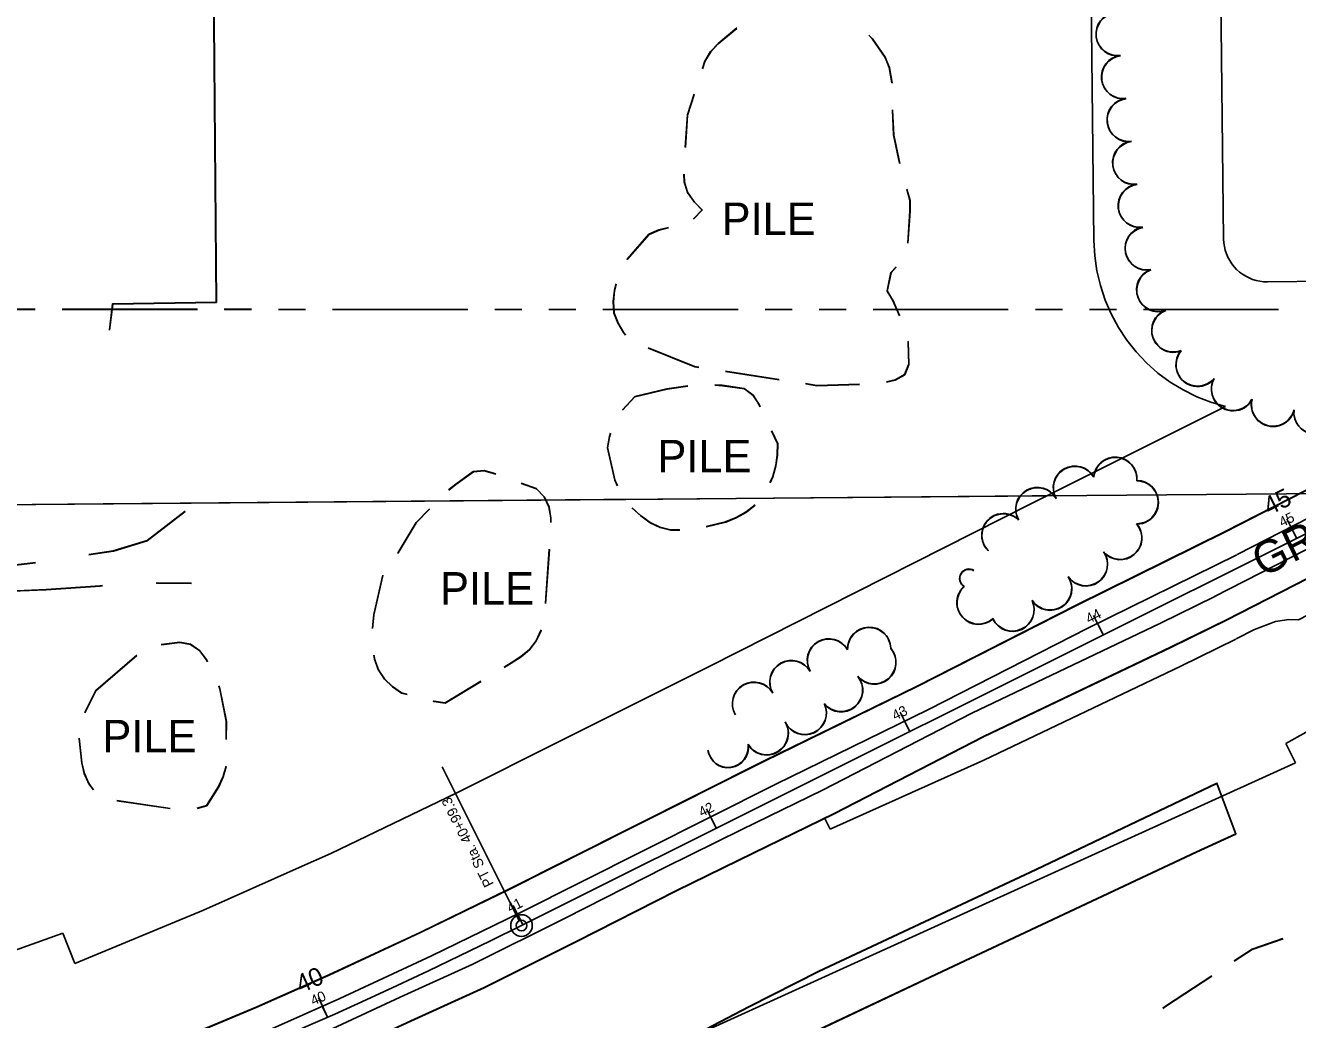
# Model space of a CAD drawing. Extents: x -25029 to 2274964, y -81170 to 687028.
# Drawn here: x -761 to -173, y -66170 to -65710 of the extents above; entities that cross this region are included whole.
import ezdxf

# ---------------------------------------------------------------- set-up
doc = ezdxf.new("R2010")
doc.units = 0
for name, color, linetype in [('81911BEA - GE_X_CL_20', 7, 'Continuous'), ('81911BEA - GE_X_CL_50', 7, 'Continuous'), ('81911BEA - RW_X_Fee_RW', 7, 'Continuous'), ('BLDG', 7, 'Continuous'), ('DIVISIONS', 7, 'Continuous'), ('DRIVWY', 7, 'Continuous'), ('DV_X_Corp_Line', 7, 'Continuous'), ('GE_X_CL_100', 7, 'Continuous'), ('PM_P_CL_Double_Solid', 7, 'Continuous'), ('PM_P_Lane_Line', 7, 'Continuous'), ('PV_X_Shoulder', 7, 'Continuous'), ('ROAD', 7, 'Continuous'), ('ROAD-NAME', 7, 'Continuous'), ('TREES', 7, 'Continuous'), ('WALL', 7, 'Continuous')]:
    doc.layers.add(name, color=color, linetype=linetype)

msp = doc.modelspace()

# ---------------------------------------------------------------- linework, layer by layer
at = {"layer": '81911BEA - GE_X_CL_20'}
msp.add_line((-531.62, -66126.47), (-131.08, -65926.43), dxfattribs=at)
msp.add_arc((-1555.63, -64076.11), 2291.85, 271.12234, 296.539, dxfattribs=at)
at = {"layer": '81911BEA - GE_X_CL_50'}
for p, q in [((-173.14, -65947.43), (-175.37, -65942.96)), ((-262.6, -65992.11), (-264.84, -65987.64)), ((-352.07, -66036.79), (-354.3, -66032.32)), ((-532.73, -66124.23), (-568.26, -66053.09)), ((-441.53, -66081.47), (-443.76, -66077)), ((-530.99, -66126.15), (-533.23, -66121.68)), ((-621.39, -66168.9), (-623.43, -66164.33))]:
    msp.add_line(p, q, dxfattribs=at)
msp.add_circle((-531.62, -66126.47), 2.5, dxfattribs=at)
at = {"layer": '81911BEA - RW_X_Fee_RW'}
for p, q in [((-208.84, -65646.73), (-206.91, -65809.09)), ((-268.54, -65672.19), (-266.91, -65809.81)), ((-186.67, -65828.86), (-88.29, -65827.69)), ((-1943.55, -65942.11), (-288.66, -65927.79)), ((-178.13, -66042.37), (30.13, -65925.03)), ((-178.13, -66042.37), (-173.66, -66051.31)), ((-445.13, -66174.61), (-173.66, -66051.31)), ((-743.73, -66130.01), (-738.21, -66143.96))]:
    msp.add_line(p, q, dxfattribs=at)
for points in [[(-266.91, -65809.81), (-266.52, -65816.82), (-265.51, -65823.77), (-263.9, -65830.6), (-261.7, -65837.27), (-258.92, -65843.72), (-255.58, -65849.9), (-251.72, -65855.76), (-247.36, -65861.27), (-242.53, -65866.36), (-237.27, -65871.02), (-231.62, -65875.2), (-225.63, -65878.86), (-219.35, -65881.99), (-212.81, -65884.55), (-206.07, -65886.53)], [(-206.91, -65809.09), (-206.81, -65810.84), (-206.57, -65812.56), (-206.17, -65814.26), (-205.62, -65815.92), (-204.94, -65817.52), (-204.11, -65819.06), (-203.16, -65820.52), (-202.08, -65821.89), (-200.89, -65823.17), (-199.59, -65824.33), (-198.19, -65825.38), (-196.71, -65826.3), (-195.15, -65827.08), (-193.53, -65827.73), (-191.86, -65828.24), (-190.15, -65828.59), (-188.42, -65828.8), (-186.67, -65828.86)], [(-295.47, -65931.19), (-288.66, -65927.79), (-206.07, -65886.53)], [(-561.83, -66065.23), (-512.63, -66040.65), (-444.78, -66006.75), (-295.47, -65931.19)], [(-738.21, -66143.96), (-678.67, -66119.42), (-634.39, -66099.66), (-619.86, -66093.17), (-561.83, -66065.23)], [(-1159.72, -66248.81), (-1018.56, -66218.32), (-939.99, -66195.88), (-879.7, -66178.66), (-743.73, -66130.01)]]:
    msp.add_lwpolyline(points, dxfattribs=at)
at = {"layer": 'BLDG'}
for p, q in [((-412.58, -65874.01), (-437.28, -65870.16)), ((-412.52, -65874.17), (-437.22, -65870.32)), ((-484.9, -65887.98), (-479.2, -65881.86)), ((-484.84, -65888.14), (-479.14, -65882.02)), ((-518.78, -65952.51), (-520.5, -65977.45)), ((-518.73, -65952.66), (-520.45, -65977.6)), ((-588.88, -65954.26), (-588.71, -65954.04)), ((-588.83, -65954.4), (-588.66, -65954.18)), ((-728.54, -66017.76), (-709.58, -66001.47)), ((-728.49, -66017.89), (-709.53, -66001.6)), ((-733.56, -66028.04), (-728.54, -66017.76)), ((-733.52, -66028.17), (-728.49, -66017.89)), ((-694.09, -66072.31), (-718.83, -66068.72)), ((-694.05, -66072.44), (-718.79, -66068.85)), ((-233.31, -66163.45), (-212.44, -66149.68)), ((-233.28, -66163.64), (-212.41, -66149.87)), ((-235.04, -66164.68), (-233.31, -66163.45)), ((-235.01, -66164.87), (-233.28, -66163.64))]:
    msp.add_line(p, q, dxfattribs=at)
for points in [[(-447.95, -65730.2), (-446.87, -65726.89), (-444.14, -65722.35), (-440.69, -65718.68), (-432.11, -65711.5)], [(-447.87, -65730.36), (-446.79, -65727.05), (-444.06, -65722.51), (-440.61, -65718.84), (-432.03, -65711.66)], [(-370.92, -65714.85), (-369.3, -65716.57), (-363.46, -65724.91), (-361.51, -65729.73), (-360.33, -65736.89)], [(-370.84, -65715.02), (-369.22, -65716.74), (-363.38, -65725.08), (-361.43, -65729.9), (-360.25, -65737.06)], [(-455.88, -65766.56), (-454.9, -65751.58), (-451.81, -65742.08)], [(-455.8, -65766.72), (-454.82, -65751.74), (-451.73, -65742.24)], [(-360.07, -65749.32), (-359.53, -65760.82), (-356.76, -65774.02)], [(-359.99, -65749.49), (-359.45, -65760.99), (-356.68, -65774.19)], [(-452.09, -65799.68), (-448.07, -65795.54), (-451.75, -65791.8), (-454.85, -65787.42), (-456.36, -65782.6), (-456.52, -65779.04)], [(-452.02, -65799.84), (-448, -65795.7), (-451.68, -65791.96), (-454.78, -65787.58), (-456.29, -65782.76), (-456.45, -65779.2)], [(-353.43, -65786.07), (-352, -65791.03), (-352, -65796.07), (-353.01, -65810.83)], [(-353.36, -65786.24), (-351.93, -65791.2), (-351.93, -65796.24), (-352.94, -65811)], [(-482.83, -65818.43), (-482.81, -65818.39), (-472.67, -65806.8), (-468.07, -65804.78), (-463.67, -65803.67)], [(-482.76, -65818.59), (-482.74, -65818.55), (-472.6, -65806.96), (-468, -65804.94), (-463.6, -65803.83)], [(-358.41, -65821.91), (-360.75, -65824.51), (-362.54, -65833.07), (-359.87, -65837.46), (-356.81, -65844.44)], [(-358.34, -65822.08), (-360.68, -65824.68), (-362.47, -65833.24), (-359.8, -65837.63), (-356.74, -65844.61)], [(-483.54, -65853.32), (-484.42, -65852.29), (-487.02, -65847.83), (-488.9, -65843.16), (-489.19, -65837.98), (-488.62, -65832.72), (-487.83, -65829.85)], [(-483.47, -65853.48), (-484.35, -65852.45), (-486.95, -65847.99), (-488.83, -65843.32), (-489.12, -65838.14), (-488.55, -65832.88), (-487.76, -65830.01)], [(-449.63, -65868.24), (-451.58, -65867.94), (-472.97, -65859.41)], [(-449.57, -65868.4), (-451.52, -65868.1), (-472.91, -65859.57)], [(-352.92, -65856.23), (-352.87, -65856.52), (-352.56, -65866.96), (-354.42, -65871.64), (-358.81, -65874.16), (-362.86, -65875.13)], [(-352.85, -65856.4), (-352.8, -65856.69), (-352.5, -65867.13), (-354.36, -65871.81), (-358.75, -65874.33), (-362.8, -65875.3)], [(-479.2, -65881.86), (-464.38, -65878.39), (-454.7, -65877.01)], [(-479.14, -65882.02), (-464.32, -65878.55), (-454.64, -65877.17)], [(-442.26, -65876.54), (-438.76, -65876.71), (-428.61, -65878.21), (-424.51, -65881.23), (-421.84, -65885.47), (-421.35, -65886.49)], [(-442.2, -65876.7), (-438.7, -65876.87), (-428.55, -65878.37), (-424.45, -65881.39), (-421.78, -65885.63), (-421.29, -65886.65)], [(-375.3, -65876.1), (-395.08, -65876.72), (-400.23, -65875.92)], [(-375.24, -65876.27), (-395.02, -65876.89), (-400.17, -65876.09)], [(-487.34, -65923.05), (-488.51, -65920.38), (-491.84, -65905.48), (-490.98, -65900.37), (-490.5, -65898.81)], [(-487.28, -65923.21), (-488.45, -65920.54), (-491.78, -65905.64), (-490.92, -65900.53), (-490.44, -65898.97)], [(-415.98, -65897.78), (-413.18, -65903.67), (-413.32, -65908.78), (-414.04, -65913.82), (-415.4, -65918.85), (-416.74, -65921.6)], [(-415.92, -65897.94), (-413.12, -65903.83), (-413.26, -65908.94), (-413.98, -65913.98), (-415.34, -65919.01), (-416.68, -65921.76)], [(-565.34, -65925.08), (-562.06, -65922.34), (-553.93, -65916.5), (-548.9, -65916.06), (-544.07, -65917.43), (-543.47, -65917.65)], [(-565.28, -65925.23), (-562, -65922.49), (-553.87, -65916.65), (-548.84, -65916.21), (-544.01, -65917.58), (-543.41, -65917.8)], [(-531.72, -65921.93), (-524.78, -65924.46), (-521.1, -65928.27), (-518.94, -65932.94), (-518.07, -65938.05), (-518.09, -65940.04)], [(-531.66, -65922.08), (-524.72, -65924.61), (-521.04, -65928.42), (-518.88, -65933.09), (-518.01, -65938.2), (-518.04, -65940.19)], [(-588.71, -65954.04), (-580.38, -65940.07), (-574.22, -65933.88)], [(-588.66, -65954.18), (-580.33, -65940.21), (-574.16, -65934.03)], [(-458.48, -65943.52), (-462.64, -65943.52), (-467.61, -65942.3), (-472.14, -65940.08), (-476.55, -65936.91), (-480.44, -65933.39), (-480.44, -65933.39)], [(-458.43, -65943.68), (-462.59, -65943.68), (-467.56, -65942.46), (-472.09, -65940.24), (-476.49, -65937.07), (-480.38, -65933.55), (-480.38, -65933.55)], [(-423.59, -65932.03), (-427.68, -65935.2), (-432.36, -65937.87), (-437.24, -65939.82), (-446.16, -65941.98)], [(-423.53, -65932.19), (-427.62, -65935.36), (-432.3, -65938.03), (-437.19, -65939.98), (-446.11, -65942.14)], [(-600.56, -65989.04), (-599.91, -65982.7), (-595.73, -65964.55)], [(-600.51, -65989.18), (-599.86, -65982.84), (-595.68, -65964.69)], [(-522.51, -65989.7), (-522.61, -65990.02), (-524.9, -65994.77), (-527.92, -65998.8), (-531.88, -66002.12), (-536.41, -66005), (-539.68, -66006.98)], [(-522.46, -65989.85), (-522.56, -65990.17), (-524.85, -65994.92), (-527.87, -65998.95), (-531.83, -66002.27), (-536.36, -66005.15), (-539.63, -66007.13)], [(-698.19, -65996.52), (-689.63, -65995.48), (-684.67, -65996.41), (-680.49, -65999.28), (-677.46, -66003.38), (-676.9, -66004.39)], [(-698.14, -65996.65), (-689.58, -65995.61), (-684.62, -65996.54), (-680.44, -65999.41), (-677.41, -66003.51), (-676.85, -66004.52)], [(-584.59, -66019.53), (-587.13, -66018.88), (-591.31, -66016.01), (-594.98, -66012.49), (-597.86, -66008.1), (-599.6, -66003.14), (-599.83, -66001.44)], [(-584.54, -66019.67), (-587.08, -66019.02), (-591.26, -66016.15), (-594.93, -66012.63), (-597.81, -66008.24), (-599.55, -66003.28), (-599.78, -66001.58)], [(-671.64, -66015.72), (-671.11, -66016.97), (-668.14, -66031.94), (-668.16, -66040.32)], [(-671.59, -66015.85), (-671.06, -66017.1), (-668.1, -66032.07), (-668.12, -66040.45)], [(-550.36, -66013.46), (-566.96, -66023.53), (-572.14, -66022.67), (-572.46, -66022.59)], [(-550.31, -66013.61), (-566.92, -66023.68), (-572.1, -66022.82), (-572.42, -66022.74)], [(-729.66, -66063.59), (-731.72, -66060.87), (-733.81, -66056.12), (-734.97, -66051.23), (-736.15, -66039.92)], [(-729.62, -66063.72), (-731.68, -66061), (-733.77, -66056.25), (-734.93, -66051.36), (-736.11, -66040.05)], [(-668.24, -66052.81), (-669.62, -66057.56), (-671.7, -66062.24), (-677.23, -66070.95), (-681.65, -66072.27)], [(-668.2, -66052.94), (-669.58, -66057.69), (-671.66, -66062.37), (-677.19, -66071.08), (-681.61, -66072.4)], [(-202.01, -66142.8), (-193.76, -66137.35), (-179.48, -66132.41)], [(-201.98, -66142.99), (-193.73, -66137.54), (-179.45, -66132.6)]]:
    msp.add_lwpolyline(points, dxfattribs=at)
at = {"layer": 'DIVISIONS'}
for p, q in [((-756.55, -65841.47), (-769.05, -65841.47)), ((-756.48, -65841.59), (-768.98, -65841.59)), ((-681.55, -65841.46), (-744.05, -65841.47)), ((-681.48, -65841.59), (-743.98, -65841.59)), ((-656.55, -65841.45), (-669.05, -65841.46)), ((-656.48, -65841.59), (-668.98, -65841.59)), ((-631.48, -65841.59), (-643.98, -65841.59)), ((-556.48, -65841.59), (-618.98, -65841.59)), ((-531.48, -65841.59), (-543.98, -65841.59)), ((-506.48, -65841.59), (-518.98, -65841.59)), ((-431.48, -65841.59), (-493.98, -65841.59)), ((-406.48, -65841.59), (-418.98, -65841.59)), ((-381.48, -65841.59), (-393.98, -65841.59)), ((-306.48, -65841.59), (-368.98, -65841.59)), ((-281.48, -65841.59), (-293.98, -65841.59)), ((-256.48, -65841.59), (-268.98, -65841.59)), ((-181.48, -65841.59), (-243.98, -65841.59))]:
    msp.add_line(p, q, dxfattribs=at)
at = {"layer": 'DRIVWY'}
for p, q in [((-700.52, -65967.98), (-684.34, -65968.2)), ((-700.47, -65968.11), (-684.29, -65968.33))]:
    msp.add_line(p, q, dxfattribs=at)
for points in [[(-687.19, -65934.88), (-704.8, -65948.5), (-720.41, -65953.2), (-731.7, -65954.94)], [(-687.13, -65935.01), (-704.75, -65948.63), (-720.36, -65953.33), (-731.65, -65955.07)], [(-756.43, -65958.6), (-783.8, -65961.91), (-806.23, -65962)], [(-756.38, -65958.72), (-783.75, -65962.03), (-806.18, -65962.12)], [(-775.37, -65972.12), (-751.41, -65971.16), (-726.44, -65969.39), (-725.46, -65969.3)], [(-775.32, -65972.24), (-751.36, -65971.28), (-726.39, -65969.52), (-725.41, -65969.43)]]:
    msp.add_lwpolyline(points, dxfattribs=at)
at = {"layer": 'DV_X_Corp_Line'}
for p, q in [((-493.59, -65929.56), (-725.12, -65931.57)), ((-493.59, -65929.56), (-725.12, -65931.57)), ((-725.12, -65931.57), (-493.59, -65929.56)), ((-725.12, -65931.57), (-493.59, -65929.56)), ((-483.38, -65929.47), (-493.59, -65929.56)), ((-483.38, -65929.47), (-493.59, -65929.56)), ((-493.59, -65929.56), (-483.38, -65929.47)), ((-493.59, -65929.56), (-483.38, -65929.47)), ((-295.51, -65927.85), (-483.38, -65929.47)), ((-295.51, -65927.85), (-483.38, -65929.47)), ((-483.38, -65929.47), (-295.51, -65927.85)), ((-483.38, -65929.47), (-295.51, -65927.85)), ((-288.66, -65927.79), (-295.51, -65927.85)), ((-288.66, -65927.79), (-295.51, -65927.85)), ((-295.51, -65927.85), (-288.66, -65927.79)), ((-295.51, -65927.85), (-288.66, -65927.79)), ((30.13, -65925.03), (-288.66, -65927.79)), ((30.13, -65925.03), (-288.66, -65927.79)), ((-288.66, -65927.79), (30.13, -65925.03)), ((-288.66, -65927.79), (30.13, -65925.03)), ((-725.12, -65931.57), (-814.06, -65932.33)), ((-725.12, -65931.57), (-814.06, -65932.33)), ((-814.06, -65932.33), (-725.12, -65931.57)), ((-814.06, -65932.33), (-725.12, -65931.57))]:
    msp.add_line(p, q, dxfattribs=at)
at = {"layer": 'GE_X_CL_100'}
for p, q in [((-173.14, -65947.43), (-177.61, -65938.48)), ((-262.6, -65992.11), (-267.07, -65983.17)), ((-352.07, -66036.79), (-356.54, -66027.85)), ((-441.53, -66081.47), (-446, -66072.53)), ((-530.99, -66126.15), (-535.46, -66117.21)), ((-621.39, -66168.9), (-625.47, -66159.76))]:
    msp.add_line(p, q, dxfattribs=at)
msp.add_circle((-531.62, -66126.47), 5, dxfattribs=at)
at = {"layer": 'PM_P_CL_Double_Solid'}
for points in [[(-200.67, -65954.93), (-27.12, -65866.13), (256.92, -65724.32)], [(-200.81, -65955.01), (-269.68, -65989.06), (-343.35, -66026.59), (-414, -66061.09), (-475.36, -66091.93), (-532.4, -66120.61), (-573.26, -66140.46), (-615.67, -66160.24), (-649.56, -66175.29), (-673.03, -66185.06), (-700.48, -66195.9), (-727.23, -66206.73), (-752.72, -66216.83), (-780.69, -66227.19)]]:
    msp.add_lwpolyline(points, dxfattribs=at)
at = {"layer": 'PM_P_Lane_Line'}
for points in [[(-211.11, -65974.39), (-21.45, -65877.35), (246.2, -65743.72)], [(-772.09, -66236.49), (-746.8, -66226.57), (-716.08, -66215.11), (-690.46, -66204.66), (-658.79, -66191.56), (-627.86, -66178.17), (-587.76, -66159.67), (-554.05, -66144.3), (-511.49, -66123.06), (-465.36, -66099.59), (-429.65, -66082.09), (-392.36, -66063.96), (-323.28, -66028.31), (-236.37, -65986.76), (-210.92, -65974.29)]]:
    msp.add_lwpolyline(points, dxfattribs=at)
at = {"layer": 'PV_X_Shoulder'}
for p, q in [((-388.89, -66081.85), (-317.77, -66050.06)), ((-391.41, -66076.97), (-388.89, -66081.85))]:
    msp.add_line(p, q, dxfattribs=at)
for points in [[(-192.67, -65989.67), (-182.94, -65985.92), (-176.71, -65984.91), (-172.31, -65985.1), (-106.77, -65951.21), (-100.49, -65944.43), (-92.08, -65936.76), (-80.31, -65926.69), (-66.37, -65913.81)], [(-317.77, -66050.06), (-226.78, -66006.56), (-201.24, -65994.05)], [(-201.08, -65993.97), (-192.67, -65989.67)]]:
    msp.add_lwpolyline(points, dxfattribs=at)
at = {"layer": 'ROAD'}
for points in [[(-206.13, -65944.25), (-176.68, -65929.18), (-32.54, -65855.42), (251.56, -65713.58)], [(-206.08, -65944.44), (-176.62, -65929.37), (-32.47, -65855.63), (251.64, -65713.83)], [(-205.64, -65985.07), (-16.04, -65888.06), (251.56, -65754.45)], [(-205.59, -65985.26), (-15.98, -65888.27), (251.64, -65754.7)], [(-206.13, -65944.25), (-275.06, -65978.34), (-348.71, -66015.85), (-419.33, -66050.34), (-480.75, -66081.21), (-537.71, -66109.85), (-578.42, -66129.63), (-620.64, -66149.32), (-654.3, -66164.26), (-677.54, -66173.94), (-704.94, -66184.76), (-731.69, -66195.59), (-757.01, -66205.63), (-784.71, -66215.88)], [(-206.08, -65944.44), (-275.01, -65978.52), (-348.66, -66016.02), (-419.29, -66050.5), (-480.71, -66081.37), (-537.68, -66110), (-578.39, -66129.77), (-620.61, -66149.46), (-654.27, -66164.4), (-677.51, -66174.07), (-704.91, -66184.89), (-731.67, -66195.72), (-756.99, -66205.75), (-784.69, -66216)], [(-767.91, -66247.74), (-742.51, -66237.78), (-711.72, -66226.29), (-685.9, -66215.76), (-654.11, -66202.61), (-622.96, -66189.12), (-582.76, -66170.58), (-548.88, -66155.13), (-506.09, -66133.78), (-459.99, -66110.33), (-424.39, -66092.88), (-386.99, -66074.69), (-317.94, -66039.05), (-231.14, -65997.56), (-205.64, -65985.07)], [(-767.89, -66247.86), (-742.49, -66237.9), (-711.7, -66226.42), (-685.88, -66215.89), (-654.09, -66202.75), (-622.94, -66189.26), (-582.73, -66170.72), (-548.85, -66155.28), (-506.06, -66133.93), (-459.96, -66110.49), (-424.35, -66093.04), (-386.95, -66074.86), (-317.9, -66039.23), (-231.09, -65997.75), (-205.59, -65985.26)], [(-402.84, -66178.7), (-336.96, -66147.53), (-219.44, -66092.33), (-201.31, -66084.03), (-210.04, -66060.65), (-293.77, -66100.55), (-394.17, -66147.53), (-426.39, -66163.84), (-459.98, -66181.43)], [(-402.81, -66178.87), (-336.93, -66147.7), (-219.4, -66092.52), (-201.27, -66084.22), (-210, -66060.84), (-293.73, -66100.73), (-394.14, -66147.7), (-426.36, -66164), (-459.95, -66181.59)]]:
    msp.add_lwpolyline(points, dxfattribs=at)
at = {"layer": 'TREES'}
for centre, radius, start, end in [((-255.96, -65714.26), 10, 97.37062, 277.37062), ((-255.89, -65714.45), 10, 97.36362, 277.36362), ((-253.4, -65734.1), 10, 97.37062, 277.37062), ((-253.32, -65734.28), 10, 97.36362, 277.36362), ((-250.83, -65753.93), 10, 97.37062, 277.37062), ((-250.76, -65754.12), 10, 97.36362, 277.36362), ((-248.27, -65773.77), 10, 97.37062, 277.37062), ((-248.2, -65773.95), 10, 97.36362, 277.36362), ((-245.7, -65793.6), 10, 97.37062, 277.37062), ((-245.63, -65793.79), 10, 97.36362, 277.36362), ((-242.51, -65813.33), 10, 101.02132, 281.02132), ((-242.44, -65813.52), 10, 101.01432, 281.01432), ((-237.18, -65832.55), 10, 109.98402, 289.98402), ((-237.11, -65832.74), 10, 109.97702, 289.97702), ((-230.19, -65851.29), 10, 110.90043, 290.90043), ((-230.13, -65851.48), 10, 110.89343, 290.89343), ((-218.99, -65867.08), 10, 139.78561, 319.78561), ((-218.93, -65867.28), 10, 139.77861, 319.77861), ((-202.58, -65878.34), 10, 151.32057, 331.32057), ((-202.52, -65878.54), 10, 151.31357, 331.31357), ((-184.11, -65885.6), 10, 165.77865, 345.77865), ((-184.05, -65885.79), 10, 165.77165, 345.77165), ((-164.47, -65889.09), 10, 174.05366, 354.05366), ((-164.42, -65889.29), 10, 174.04666, 354.04666), ((-257.04, -65919.88), 10, 355.23698, 175.23698), ((-256.99, -65920.07), 10, 355.22998, 175.22998), ((-275.7, -65923.99), 10, 29.5884, 209.5884), ((-275.65, -65924.18), 10, 29.5814, 209.5814), ((-293.1, -65933.87), 10, 29.59541, 209.59541), ((-293.04, -65934.05), 10, 29.58841, 209.58841), ((-247.11, -65930.71), 10, 269.80913, 89.80913), ((-247.06, -65930.9), 10, 269.80213, 89.80213), ((-308.77, -65945.97), 10, 45.72945, 225.72945), ((-308.72, -65946.15), 10, 45.72245, 225.72245), ((-254.77, -65947.18), 10, 220.26276, 40.26276), ((-254.73, -65947.36), 10, 220.25576, 40.25576), ((-270.62, -65959.35), 10, 214.81811, 34.81811), ((-270.57, -65959.54), 10, 214.81111, 34.81111), ((-324.67, -65965.93), 4.32, 58.70616, 238.70616), ((-324.62, -65966.11), 4.32, 58.69916, 238.69916), ((-287.17, -65970.56), 10, 213.39592, 33.39592), ((-287.13, -65970.75), 10, 213.38892, 33.38892), ((-320.27, -65977.1), 10, 131.63639, 311.63639), ((-320.22, -65977.28), 10, 131.62939, 311.62939), ((-304.57, -65980.32), 10, 205.17504, 25.17504), ((-304.53, -65980.5), 10, 205.16804, 25.16804), ((-370.83, -65998.54), 10, 1.6392, 181.6392), ((-370.79, -65998.72), 10, 1.6322, 181.6322), ((-389.48, -66003.84), 10, 30.08738, 210.08738), ((-389.44, -66004.01), 10, 30.08038, 210.08038), ((-368.47, -66004.72), 10, 220.28131, 40.28131), ((-368.42, -66004.9), 10, 220.27431, 40.27431), ((-406.79, -66013.87), 10, 30.08738, 210.08738), ((-406.75, -66014.04), 10, 30.08038, 210.08038), ((-383.82, -66017.53), 10, 219.39955, 39.39955), ((-383.78, -66017.71), 10, 219.39255, 39.39255), ((-424.09, -66023.89), 10, 30.08738, 210.08738), ((-424.05, -66024.06), 10, 30.08038, 210.08038), ((-400.61, -66028.11), 10, 205.04374, 25.04374), ((-400.57, -66028.29), 10, 205.03674, 25.03674), ((-418.24, -66037.49), 10, 210.97188, 30.97188), ((-418.2, -66037.66), 10, 210.96488, 30.96488), ((-436.1, -66043.98), 9.37, 188.21193, 8.21193), ((-436.06, -66044.15), 9.37, 188.20493, 8.20493)]:
    msp.add_arc(centre, radius, start, end, dxfattribs=at)
at = {"layer": 'WALL'}
for points in [[(-722.2, -65851.01), (-720.7, -65838.99), (-672.77, -65838.28), (-674.64, -65616.43)], [(-722.13, -65851.14), (-720.63, -65839.12), (-672.7, -65838.41), (-674.55, -65616.56)]]:
    msp.add_lwpolyline(points, dxfattribs=at)

# ---------------------------------------------------------------- texts
at = {"layer": '81911BEA - GE_X_CL_50'}
for s, rotation, p in [('45', 26.539, (-179.86, -65942.4)), ('44', 26.539, (-269.24, -65987.04)), ('43', 26.539, (-358.83, -66031.79)), ('PT Sta. 40+99.3', 116.539, (-544.31, -66107.28)), ('42', 26.539, (-448.28, -66076.46)), ('41', 26.539, (-536.89, -66120.71)), ('40', 24.05644, (-627.9, -66163.59))]:
    msp.add_text(s, height=4.68, rotation=rotation, dxfattribs=at).set_placement(p)
at = {"layer": 'BLDG'}
for p in [(-439.07, -65807.21), (-468.74, -65916.92), (-569.28, -65978.06), (-725.44, -66046.38)]:
    msp.add_text('PILE', height=15, dxfattribs=at).set_placement(p)
at = {"layer": 'GE_X_CL_100'}
for s, rotation, p in [('45', 26.539, (-185.86, -65937.02)), ('40', 24.05644, (-633.64, -66157.94))]:
    msp.add_text(s, height=8.4, rotation=rotation, dxfattribs=at).set_placement(p)
at = {"layer": 'ROAD-NAME'}
msp.add_text('GRANGER RD.', height=14.99, rotation=26.09513, dxfattribs=at).set_placement((-189.01, -65965.64))

doc.saveas('drawing.dxf')
